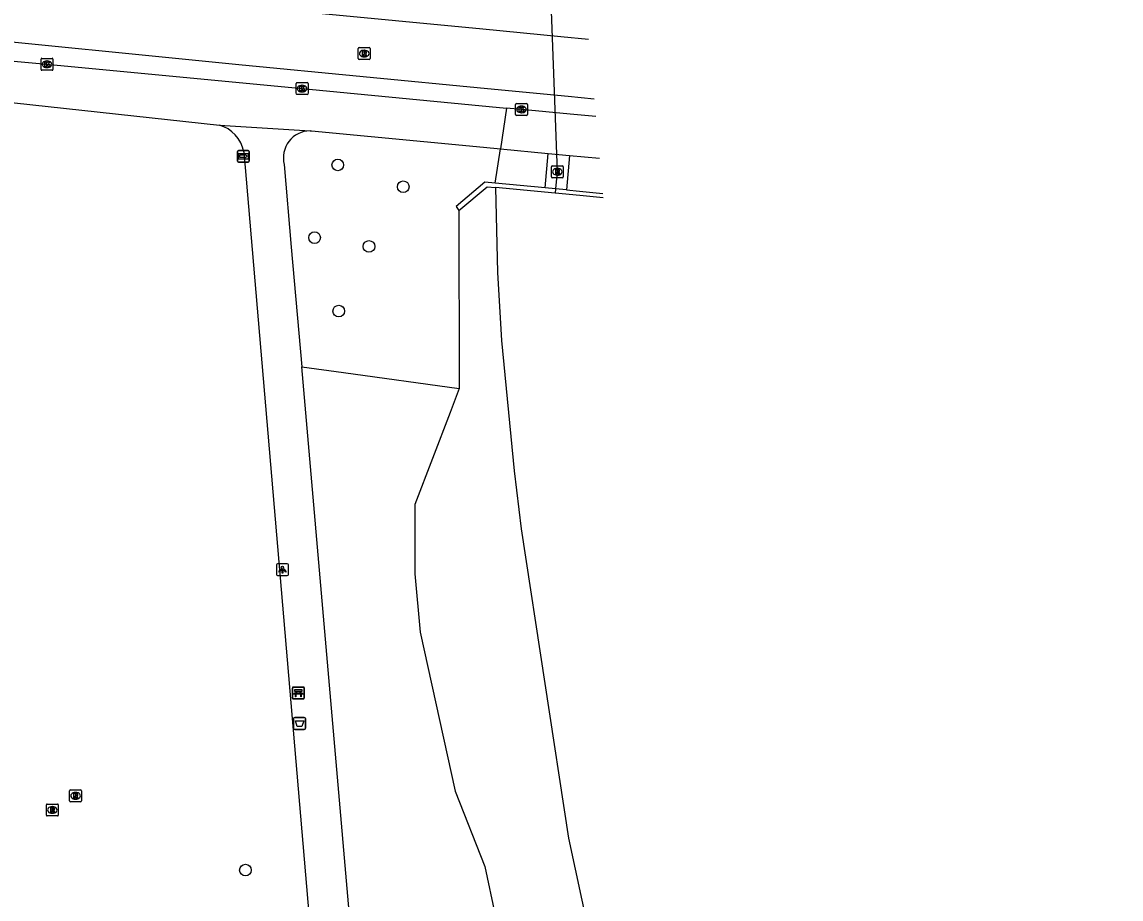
# Model space of a CAD drawing. Extents: x 161848 to 162726, y 385382 to 386521.
# Drawn here: x 162138.9 to 162231, y 385667.3 to 385740.7 of the extents above; entities that cross this region are included whole.
import ezdxf

# ---------------------------------------------------------------- set-up
doc = ezdxf.new("R2010")
doc.units = 0
for name, color, linetype in [('IMGEO_Afvalbak', 7, 'Continuous'), ('IMGEO_Bank', 7, 'Continuous'), ('IMGEO_Boom', 7, 'Continuous'), ('IMGEO_Duiker', 7, 'Continuous'), ('IMGEO_Groenvoorziening', 7, 'Continuous'), ('IMGEO_Kademuur', 7, 'Continuous'), ('IMGEO_Kolk', 7, 'Continuous'), ('IMGEO_Lichtpunt', 7, 'Continuous'), ('IMGEO_Rietland', 7, 'Continuous'), ('IMGEO_Rijbaan_lokaal_gesloten', 7, 'Continuous'), ('IMGEO_Rioolput', 7, 'Continuous'), ('IMGEO_Voetpad_open', 7, 'Continuous'), ('IMGEO_Waterloop', 7, 'Continuous'), ('IMGEO_Wegwijzer', 7, 'Continuous')]:
    doc.layers.add(name, color=color, linetype=linetype)

msp = doc.modelspace()

# ---------------------------------------------------------------- linework, layer by layer
at = {"layer": 'IMGEO_Afvalbak'}
for p, q in [((162161.649, 385681.582), (162161.649, 385682.382)), ((162161.649, 385682.382), (162161.649, 385681.582)), ((162161.749, 385682.482), (162162.539, 385682.482)), ((162162.539, 385682.482), (162161.749, 385682.482)), ((162162.639, 385682.382), (162162.639, 385681.582)), ((162162.639, 385681.582), (162162.639, 385682.382)), ((162162.539, 385681.482), (162161.749, 385681.482)), ((162161.749, 385681.482), (162162.539, 385681.482))]:
    msp.add_line(p, q, dxfattribs=at)
msp.add_lwpolyline([(162161.792, 385682.196), (162162.496, 385682.196), (162162.347, 385681.726), (162161.941, 385681.726), (162161.792, 385682.196)], dxfattribs=at)
for centre, start, end in [((162161.749, 385682.382), 90, 180), ((162161.749, 385682.382), 90, 180), ((162162.539, 385682.382), 0, 90), ((162162.539, 385682.382), 360, 90), ((162161.749, 385681.582), 180, 270), ((162161.749, 385681.582), 180, 270), ((162162.539, 385681.582), 270, 0), ((162162.539, 385681.582), 270, 0)]:
    msp.add_arc(centre, 0.1, start, end, dxfattribs=at)
at = {"layer": 'IMGEO_Bank'}
for p, q in [((162161.544, 385684.105), (162161.544, 385684.946)), ((162161.544, 385684.946), (162161.544, 385684.105)), ((162161.619, 385685.03), (162162.46, 385685.03)), ((162162.46, 385685.03), (162161.619, 385685.03)), ((162162.241, 385684.428), (162161.848, 385684.428)), ((162161.853, 385684.536), (162161.853, 385684.642)), ((162161.897, 385684.642), (162161.897, 385684.536)), ((162162.185, 385684.648), (162161.903, 385684.648)), ((162161.903, 385684.53), (162162.185, 385684.53)), ((162162.191, 385684.536), (162162.191, 385684.642)), ((162162.235, 385684.642), (162162.235, 385684.536)), ((162162.544, 385684.955), (162162.544, 385684.114)), ((162162.544, 385684.114), (162162.544, 385684.955)), ((162162.469, 385684.03), (162161.628, 385684.03)), ((162161.628, 385684.03), (162162.469, 385684.03))]:
    msp.add_line(p, q, dxfattribs=at)
for points in [[(162161.791, 385684.428), (162161.649, 385684.428), (162161.761, 385684.53), (162161.847, 385684.53)], [(162161.847, 385684.648), (162161.761, 385684.648), (162161.761, 385684.809), (162162.324, 385684.809), (162162.324, 385684.648), (162162.241, 385684.648)], [(162161.841, 385684.421), (162161.841, 385684.214), (162161.798, 385684.214), (162161.798, 385684.421)], [(162162.241, 385684.53), (162162.324, 385684.53), (162162.436, 385684.428), (162162.297, 385684.428)], [(162162.291, 385684.421), (162162.291, 385684.214), (162162.247, 385684.214), (162162.247, 385684.421)]]:
    msp.add_lwpolyline(points, dxfattribs=at)
for centre, radius, start, end in [((162161.622, 385684.952), 0.0779, 92.4484, 184.28452), ((162161.622, 385684.952), 0.0779, 92.4484, 184.28452), ((162161.791, 385684.421), 0.00671, 2.89567, 87.10433), ((162161.848, 385684.421), 0.00671, 92.89567, 177.10433), ((162161.846, 385684.641), 0.00671, 2.89567, 87.10433), ((162161.846, 385684.537), 0.00671, 272.89567, 357.10433), ((162161.903, 385684.641), 0.00671, 92.89567, 177.10433), ((162161.903, 385684.537), 0.00671, 182.89567, 267.10433), ((162162.185, 385684.641), 0.00671, 2.89567, 87.10433), ((162162.185, 385684.537), 0.00671, 272.89567, 357.10433), ((162162.242, 385684.641), 0.00671, 92.89567, 177.10433), ((162162.242, 385684.537), 0.00671, 182.89567, 267.10433), ((162162.24, 385684.421), 0.00671, 2.89567, 87.10433), ((162162.297, 385684.421), 0.00671, 92.89567, 177.10433), ((162162.466, 385684.952), 0.0779, 2.4484, 94.28452), ((162162.466, 385684.952), 0.0779, 2.4484, 94.28452), ((162161.622, 385684.108), 0.0779, 182.4484, 274.28452), ((162161.622, 385684.108), 0.0779, 182.4484, 274.28452), ((162162.466, 385684.108), 0.0779, 272.4484, 4.28452), ((162162.466, 385684.108), 0.0779, 272.4484, 4.28452)]:
    msp.add_arc(centre, radius, start, end, dxfattribs=at)
at = {"layer": 'IMGEO_Boom'}
for centre in [(162165.35, 385728.771), (162170.835, 385726.945), (162163.403, 385722.679), (162167.964, 385721.947), (162165.43, 385716.526), (162157.613, 385669.691)]:
    msp.add_circle(centre, 0.489, dxfattribs=at)
at = {"layer": 'IMGEO_Duiker'}
msp.add_lwpolyline([(162183.096, 385747.451), (162183.143, 385747.057), (162183.065, 385746.176), (162183.746, 385728.199), (162183.605, 385726.768), (162183.57, 385726.409)], dxfattribs=at)
at = {"layer": 'IMGEO_Groenvoorziening'}
for points in [[(162178.54, 385727.255), (162178.972, 385730.122)], [(162182.733, 385726.852), (162182.989, 385729.741)], [(162184.779, 385729.572), (162184.528, 385726.679)], [(162162.323, 385711.863), (162165.815, 385711.38), (162175.532, 385710.036)]]:
    msp.add_lwpolyline(points, dxfattribs=at)
at = {"layer": 'IMGEO_Kademuur'}
for points in [[(162178.54, 385727.255), (162177.674, 385727.338), (162175.266, 385725.296), (162175.498, 385724.967)], [(162175.498, 385724.967), (162177.876, 385726.949), (162178.57, 385726.883)], [(162182.733, 385726.852), (162178.54, 385727.255)], [(162187.588, 385726.027), (162185.644, 385726.212), (162183.57, 385726.409), (162178.57, 385726.883)], [(162184.528, 385726.679), (162183.605, 385726.768), (162182.733, 385726.852)], [(162184.528, 385726.679), (162185.6, 385726.576), (162187.555, 385726.388)]]:
    msp.add_lwpolyline(points, dxfattribs=at)
at = {"layer": 'IMGEO_Kolk'}
for p, q in [((162140.553, 385737.704), (162141.405, 385737.704)), ((162140.478, 385736.778), (162140.478, 385737.63)), ((162140.989, 385736.924), (162140.964, 385736.924)), ((162140.966, 385737.484), (162140.991, 385737.484)), ((162141.479, 385737.63), (162141.479, 385736.778)), ((162141.405, 385736.704), (162140.553, 385736.704)), ((162161.853, 385734.744), (162161.853, 385735.596)), ((162161.928, 385735.67), (162162.78, 385735.67)), ((162162.364, 385734.89), (162162.339, 385734.89)), ((162162.341, 385735.45), (162162.366, 385735.45)), ((162162.854, 385735.596), (162162.854, 385734.744)), ((162162.78, 385734.67), (162161.928, 385734.67)), ((162180.24, 385732.997), (162180.24, 385733.849)), ((162180.315, 385733.923), (162181.167, 385733.923)), ((162180.751, 385733.143), (162180.726, 385733.143)), ((162180.728, 385733.703), (162180.753, 385733.703)), ((162181.241, 385733.849), (162181.241, 385732.997)), ((162181.167, 385732.923), (162180.315, 385732.923))]:
    msp.add_line(p, q, dxfattribs=at)
for points in [[(162140.553, 385737.704), (162141.405, 385737.704)], [(162140.478, 385736.778), (162140.478, 385737.63)], [(162140.799, 385737.404), (162140.922, 385737.404), (162140.922, 385737.253), (162141.052, 385737.404), (162141.216, 385737.404), (162141.07, 385737.253), (162141.223, 385737.004), (162141.071, 385737.004), (162140.986, 385737.168), (162140.922, 385737.101), (162140.922, 385737.004), (162140.799, 385737.004), (162140.799, 385737.404)], [(162141.479, 385737.63), (162141.479, 385736.778)], [(162141.405, 385736.704), (162140.553, 385736.704)], [(162161.853, 385734.744), (162161.853, 385735.596)], [(162161.928, 385735.67), (162162.78, 385735.67)], [(162162.174, 385735.37), (162162.297, 385735.37), (162162.297, 385735.219), (162162.427, 385735.37), (162162.591, 385735.37), (162162.445, 385735.219), (162162.598, 385734.97), (162162.446, 385734.97), (162162.361, 385735.134), (162162.297, 385735.067), (162162.297, 385734.97), (162162.174, 385734.97), (162162.174, 385735.37)], [(162162.854, 385735.596), (162162.854, 385734.744)], [(162162.78, 385734.67), (162161.928, 385734.67)], [(162180.24, 385732.997), (162180.24, 385733.849)], [(162180.315, 385733.923), (162181.167, 385733.923)], [(162180.561, 385733.623), (162180.684, 385733.623), (162180.684, 385733.472), (162180.814, 385733.623), (162180.978, 385733.623), (162180.832, 385733.472), (162180.985, 385733.223), (162180.833, 385733.223), (162180.748, 385733.387), (162180.684, 385733.32), (162180.684, 385733.223), (162180.561, 385733.223), (162180.561, 385733.623)], [(162181.241, 385733.849), (162181.241, 385732.997)], [(162181.167, 385732.923), (162180.315, 385732.923)]]:
    msp.add_lwpolyline(points, dxfattribs=at)
for centre, start, end in [((162140.555, 385737.628), 91.55205, 178.44795), ((162140.555, 385737.628), 91.55205, 178.44795), ((162141.403, 385737.628), 1.55205, 88.44795), ((162141.403, 385737.628), 1.55205, 88.44795), ((162140.555, 385736.78), 181.55205, 268.44795), ((162140.555, 385736.78), 181.55205, 268.44795), ((162141.403, 385736.78), 271.55205, 358.44795), ((162141.403, 385736.78), 271.55205, 358.44795), ((162161.93, 385735.594), 91.55205, 178.44795), ((162161.93, 385735.594), 91.55205, 178.44795), ((162162.778, 385735.594), 1.55205, 88.44795), ((162162.778, 385735.594), 1.55205, 88.44795), ((162161.93, 385734.746), 181.55205, 268.44795), ((162161.93, 385734.746), 181.55205, 268.44795), ((162162.778, 385734.746), 271.55205, 358.44795), ((162162.778, 385734.746), 271.55205, 358.44795), ((162180.317, 385733.847), 91.55205, 178.44795), ((162180.317, 385733.847), 91.55205, 178.44795), ((162181.165, 385733.847), 1.55205, 88.44795), ((162181.165, 385733.847), 1.55205, 88.44795), ((162180.317, 385732.999), 181.55205, 268.44795), ((162180.317, 385732.999), 181.55205, 268.44795), ((162181.165, 385732.999), 271.55205, 358.44795), ((162181.165, 385732.999), 271.55205, 358.44795)]:
    msp.add_arc(centre, 0.0765, start, end, dxfattribs=at)
for centre, major_axis, ratio, start_param, end_param in [((162140.965, 385737.204), (-0.387, 0.002), 0.722429, 4.712389, 7.853982), ((162140.99, 385737.204), (-0.39, 0.002), 0.717154, 1.570796, 4.712389), ((162162.34, 385735.17), (-0.387, 0.002), 0.722429, 4.712389, 7.853982), ((162162.365, 385735.17), (-0.39, 0.002), 0.717154, 1.570796, 4.712389), ((162180.727, 385733.423), (-0.387, 0.002), 0.722429, 4.712389, 7.853982), ((162180.752, 385733.423), (-0.39, 0.002), 0.717154, 1.570796, 4.712389)]:
    msp.add_ellipse(centre, major_axis=major_axis, ratio=ratio, start_param=start_param, end_param=end_param, dxfattribs=at)
at = {"layer": 'IMGEO_Lichtpunt'}
for p, q in [((162160.212, 385695.268), (162160.212, 385694.461)), ((162160.212, 385695.268), (162160.212, 385694.461)), ((162161.114, 385695.363), (162160.306, 385695.363)), ((162161.114, 385695.363), (162160.306, 385695.363)), ((162161.208, 385694.461), (162161.208, 385695.268)), ((162161.208, 385694.461), (162161.208, 385695.268)), ((162160.306, 385694.367), (162161.114, 385694.367)), ((162160.306, 385694.367), (162161.114, 385694.367))]:
    msp.add_line(p, q, dxfattribs=at)
for points in [[(162160.586, 385694.932), (162160.625, 385694.904), (162160.437, 385694.642), (162160.399, 385694.669), (162160.586, 385694.932)], [(162160.688, 385694.884), (162160.735, 385694.884), (162160.735, 385694.562), (162160.688, 385694.562), (162160.688, 385694.884)], [(162160.798, 385694.904), (162160.836, 385694.931), (162161.023, 385694.669), (162160.984, 385694.641), (162160.798, 385694.904)]]:
    msp.add_lwpolyline(points, dxfattribs=at)
msp.add_circle((162160.711, 385695.066), 0.0994, dxfattribs=at)
for centre, start, end in [((162160.306, 385695.268), 90, 180), ((162160.306, 385695.268), 90, 180), ((162161.114, 385695.268), 0, 90), ((162161.114, 385695.268), 0, 90), ((162160.306, 385694.461), 180, 270), ((162160.306, 385694.461), 180, 270), ((162161.114, 385694.461), 270, 0), ((162161.114, 385694.461), 270, 360)]:
    msp.add_arc(centre, 0.0946, start, end, dxfattribs=at)
at = {"layer": 'IMGEO_Rietland'}
for points in [[(162175.498, 385724.967), (162175.532, 385710.036)], [(162175.532, 385710.036), (162174.763, 385708.029), (162171.81, 385700.327), (162171.818, 385694.523), (162172.25, 385689.633), (162175.18, 385676.302), (162177.67, 385670.002), (162178.549, 385665.9), (162183.53, 385652.862), (162187.486, 385645.391), (162191.295, 385640.703), (162196.588, 385635.935), (162202.015, 385632.743), (162206.676, 385630.572), (162212.742, 385628.976), (162223.404, 385627.699), (162234.846, 385626.802), (162247.273, 385625.615), (162263.398, 385624.644)]]:
    msp.add_lwpolyline(points, dxfattribs=at)
at = {"layer": 'IMGEO_Rijbaan_lokaal_gesloten'}
for points in [[(162041.237, 385750.595), (162081.802, 385747.948), (162119.648, 385745.356), (162154.961, 385742.34), (162177.493, 385740.169), (162184.046, 385739.537), (162186.362, 385739.314)], [(162186.826, 385734.287), (162184.65, 385734.497), (162177.9, 385735.148), (162157.058, 385737.16), (162131.864, 385739.672), (162089.667, 385742.424), (162064.724, 385744.182), (162040.807, 385745.812)], [(162130.535, 385738.163), (162140.975, 385737.205), (162162.35, 385735.171), (162179.488, 385733.543)], [(162186.96, 385732.835), (162184.825, 385733.037), (162180.737, 385733.424), (162179.488, 385733.543)]]:
    msp.add_lwpolyline(points, dxfattribs=at)
at = {"layer": 'IMGEO_Rioolput'}
for p, q in [((162167.139, 385738.604), (162167.991, 385738.604)), ((162167.064, 385737.678), (162167.064, 385738.53)), ((162167.575, 385737.824), (162167.55, 385737.824)), ((162167.552, 385738.384), (162167.577, 385738.384)), ((162168.065, 385738.53), (162168.065, 385737.678)), ((162167.991, 385737.604), (162167.139, 385737.604)), ((162183.245, 385727.773), (162183.245, 385728.625)), ((162183.32, 385728.699), (162184.172, 385728.699)), ((162183.733, 385728.479), (162183.758, 385728.479)), ((162184.246, 385728.625), (162184.246, 385727.773)), ((162184.172, 385727.699), (162183.32, 385727.699)), ((162183.756, 385727.919), (162183.731, 385727.919)), ((162142.874, 385675.488), (162142.874, 385676.34)), ((162142.949, 385676.414), (162143.801, 385676.414)), ((162143.362, 385676.194), (162143.387, 385676.194)), ((162143.875, 385676.34), (162143.875, 385675.488)), ((162140.926, 385674.3), (162140.926, 385675.152)), ((162141.001, 385675.226), (162141.853, 385675.226)), ((162141.414, 385675.006), (162141.439, 385675.006)), ((162141.927, 385675.152), (162141.927, 385674.3)), ((162143.801, 385675.414), (162142.949, 385675.414)), ((162143.385, 385675.634), (162143.36, 385675.634)), ((162141.853, 385674.226), (162141.001, 385674.226)), ((162141.437, 385674.446), (162141.412, 385674.446))]:
    msp.add_line(p, q, dxfattribs=at)
for points in [[(162167.139, 385738.604), (162167.991, 385738.604)], [(162167.064, 385737.678), (162167.064, 385738.53)], [(162167.653, 385738.302), (162167.401, 385738.304), (162167.401, 385737.904)], [(162167.401, 385737.904), (162167.525, 385737.904), (162167.525, 385738.066), (162167.536, 385738.066)], [(162167.579, 385738.223), (162167.525, 385738.223), (162167.525, 385738.142)], [(162167.525, 385738.142), (162167.577, 385738.142)], [(162167.583, 385738.037), (162167.654, 385737.904), (162167.794, 385737.904), (162167.729, 385738.03)], [(162168.065, 385738.53), (162168.065, 385737.678)], [(162167.991, 385737.604), (162167.139, 385737.604)], [(162183.245, 385727.773), (162183.245, 385728.625)], [(162183.32, 385728.699), (162184.172, 385728.699)], [(162184.246, 385728.625), (162184.246, 385727.773)], [(162184.172, 385727.699), (162183.32, 385727.699)], [(162183.834, 385728.397), (162183.582, 385728.399), (162183.582, 385727.999)], [(162183.582, 385727.999), (162183.706, 385727.999), (162183.706, 385728.161), (162183.717, 385728.161)], [(162183.76, 385728.318), (162183.706, 385728.318), (162183.706, 385728.237)], [(162183.706, 385728.237), (162183.758, 385728.237)], [(162183.764, 385728.132), (162183.835, 385727.999), (162183.975, 385727.999), (162183.91, 385728.125)], [(162142.874, 385675.488), (162142.874, 385676.34)], [(162142.949, 385676.414), (162143.801, 385676.414)], [(162143.463, 385676.112), (162143.211, 385676.114), (162143.211, 385675.714)], [(162143.389, 385676.033), (162143.335, 385676.033), (162143.335, 385675.952)], [(162143.335, 385675.952), (162143.387, 385675.952)], [(162143.875, 385676.34), (162143.875, 385675.488)], [(162140.926, 385674.3), (162140.926, 385675.152)], [(162141.001, 385675.226), (162141.853, 385675.226)], [(162141.927, 385675.152), (162141.927, 385674.3)], [(162143.801, 385675.414), (162142.949, 385675.414)], [(162143.211, 385675.714), (162143.335, 385675.714), (162143.335, 385675.876), (162143.346, 385675.876)], [(162143.393, 385675.847), (162143.464, 385675.714), (162143.604, 385675.714), (162143.539, 385675.84)], [(162141.853, 385674.226), (162141.001, 385674.226)], [(162141.515, 385674.924), (162141.263, 385674.926), (162141.263, 385674.526)], [(162141.263, 385674.526), (162141.387, 385674.526), (162141.387, 385674.688), (162141.398, 385674.688)], [(162141.441, 385674.845), (162141.387, 385674.845), (162141.387, 385674.764)], [(162141.387, 385674.764), (162141.439, 385674.764)], [(162141.445, 385674.659), (162141.516, 385674.526), (162141.656, 385674.526), (162141.591, 385674.652)]]:
    msp.add_lwpolyline(points, dxfattribs=at)
for centre, radius, start, end in [((162167.141, 385738.528), 0.0765, 91.55205, 178.44795), ((162167.141, 385738.528), 0.0765, 91.55205, 178.44795), ((162167.989, 385738.528), 0.0765, 1.55205, 88.44795), ((162167.989, 385738.528), 0.0765, 1.55205, 88.44795), ((162167.141, 385737.68), 0.0765, 181.55205, 268.44795), ((162167.141, 385737.68), 0.0765, 181.55205, 268.44795), ((162167.535, 385738.013), 0.0533, 26.02933, 88.69889), ((162167.561, 385738.331), 0.19, 274.7715, 282.96867), ((162167.585, 385738.127), 0.0964, 77.00612, 93.18647), ((162167.599, 385738.184), 0.0378, 276.66336, 79.67722), ((162167.652, 385738.192), 0.109, 350.36119, 89.41601), ((162167.65, 385738.192), 0.112, 277.58423, 350.98172), ((162167.634, 385737.977), 0.108, 29.51342, 73.79051), ((162167.989, 385737.68), 0.0765, 271.55205, 358.44795), ((162167.989, 385737.68), 0.0765, 271.55205, 358.44795), ((162183.322, 385728.623), 0.0765, 91.55205, 178.44795), ((162183.322, 385728.623), 0.0765, 91.55205, 178.44795), ((162184.17, 385728.623), 0.0765, 1.55205, 88.44795), ((162184.17, 385728.623), 0.0765, 1.55205, 88.44795), ((162183.322, 385727.775), 0.0765, 181.55205, 268.44795), ((162183.322, 385727.775), 0.0765, 181.55205, 268.44795), ((162183.716, 385728.108), 0.0533, 26.02933, 88.69889), ((162183.742, 385728.426), 0.19, 274.7715, 282.96867), ((162183.766, 385728.222), 0.0964, 77.00612, 93.18647), ((162183.78, 385728.279), 0.0378, 276.66336, 79.67722), ((162183.833, 385728.287), 0.109, 350.36119, 89.41601), ((162183.831, 385728.287), 0.112, 277.58423, 350.98172), ((162183.815, 385728.072), 0.108, 29.51342, 73.79051), ((162184.17, 385727.775), 0.0765, 271.55205, 358.44795), ((162184.17, 385727.775), 0.0765, 271.55205, 358.44795), ((162142.951, 385676.338), 0.0765, 91.55205, 178.44795), ((162142.951, 385676.338), 0.0765, 91.55205, 178.44795), ((162143.371, 385676.141), 0.19, 274.7715, 282.96867), ((162143.395, 385675.937), 0.0964, 77.00612, 93.18647), ((162143.409, 385675.994), 0.0378, 276.66336, 79.67722), ((162143.462, 385676.002), 0.109, 350.36119, 89.41601), ((162143.46, 385676.002), 0.112, 277.58423, 350.98172), ((162143.799, 385676.338), 0.0765, 1.55205, 88.44795), ((162143.799, 385676.338), 0.0765, 1.55205, 88.44795), ((162141.003, 385675.15), 0.0765, 91.55205, 178.44795), ((162141.003, 385675.15), 0.0765, 91.55205, 178.44795), ((162141.851, 385675.15), 0.0765, 1.55205, 88.44795), ((162141.851, 385675.15), 0.0765, 1.55205, 88.44795), ((162142.951, 385675.49), 0.0765, 181.55205, 268.44795), ((162142.951, 385675.49), 0.0765, 181.55205, 268.44795), ((162143.345, 385675.823), 0.0533, 26.02933, 88.69889), ((162143.444, 385675.787), 0.108, 29.51342, 73.79051), ((162143.799, 385675.49), 0.0765, 271.55205, 358.44795), ((162143.799, 385675.49), 0.0765, 271.55205, 358.44795), ((162141.003, 385674.302), 0.0765, 181.55205, 268.44795), ((162141.003, 385674.302), 0.0765, 181.55205, 268.44795), ((162141.397, 385674.635), 0.0533, 26.02933, 88.69889), ((162141.423, 385674.953), 0.19, 274.7715, 282.96867), ((162141.447, 385674.749), 0.0964, 77.00612, 93.18647), ((162141.461, 385674.806), 0.0378, 276.66336, 79.67722), ((162141.514, 385674.814), 0.109, 350.36119, 89.41601), ((162141.512, 385674.814), 0.112, 277.58423, 350.98172), ((162141.496, 385674.599), 0.108, 29.51342, 73.79051), ((162141.851, 385674.302), 0.0765, 271.55205, 358.44795), ((162141.851, 385674.302), 0.0765, 271.55205, 358.44795)]:
    msp.add_arc(centre, radius, start, end, dxfattribs=at)
for centre, major_axis, ratio, start_param, end_param in [((162167.551, 385738.104), (-0.387, 0.002), 0.722429, 4.712389, 7.853982), ((162167.576, 385738.104), (-0.39, 0.002), 0.717154, 1.570796, 4.712389), ((162183.732, 385728.199), (-0.387, 0.002), 0.722429, 4.712389, 7.853982), ((162183.757, 385728.199), (-0.39, 0.002), 0.717154, 1.570796, 4.712389), ((162143.361, 385675.914), (-0.387, 0.002), 0.722429, 4.712389, 7.853982), ((162143.386, 385675.914), (-0.39, 0.002), 0.717154, 1.570796, 4.712389), ((162141.413, 385674.726), (-0.387, 0.002), 0.722429, 4.712389, 7.853982), ((162141.438, 385674.726), (-0.39, 0.002), 0.717154, 1.570796, 4.712389)]:
    msp.add_ellipse(centre, major_axis=major_axis, ratio=ratio, start_param=start_param, end_param=end_param, dxfattribs=at)
at = {"layer": 'IMGEO_Voetpad_open'}
for points in [[(162136.686, 385734.13), (162155.429, 385732.115)], [(162179.488, 385733.543), (162178.972, 385730.122)], [(162155.429, 385732.115), (162163.025, 385731.626)], [(162163.025, 385731.626), (162163.139, 385731.624), (162177.561, 385730.256), (162178.972, 385730.122)], [(162157.479, 385729.881), (162163.343, 385661.108)], [(162178.972, 385730.122), (162182.989, 385729.741)], [(162182.989, 385729.741), (162184.779, 385729.572)], [(162184.779, 385729.572), (162187.283, 385729.334)], [(162160.862, 385728.809), (162161.452, 385721.874), (162162.323, 385711.863)], [(162166.91, 385659.159), (162162.323, 385711.863)]]:
    msp.add_lwpolyline(points, dxfattribs=at)
for centre, radius, start, end in [((162154.585, 385729.283), 2.955, 11.67825, 73.40301), ((162163.044, 385729.373), 2.254, 90.48102, 194.48213)]:
    msp.add_arc(centre, radius, start, end, dxfattribs=at)
at = {"layer": 'IMGEO_Waterloop'}
msp.add_lwpolyline([(162178.57, 385726.883), (162178.733, 385719.773), (162179.082, 385714.065), (162180.119, 385703.13), (162180.723, 385698.293), (162184.674, 385672.365), (162186.352, 385664.564), (162187.381, 385660.589), (162188.66, 385656.696), (162189.894, 385653.872), (162191.243, 385651.779), (162193.527, 385648.781), (162197.615, 385644.502), (162202.879, 385641.158), (162206.989, 385639.011), (162210.224, 385637.67), (162213.59, 385636.738), (162272.52, 385629.499), (162300.359, 385626.079), (162327.188, 385622.864), (162438.064, 385609.578)], dxfattribs=at)
at = {"layer": 'IMGEO_Wegwijzer'}
for p, q in [((162156.936, 385729.096), (162156.936, 385729.896)), ((162156.936, 385729.896), (162156.936, 385729.096)), ((162157.036, 385729.996), (162157.826, 385729.996)), ((162157.826, 385729.996), (162157.036, 385729.996)), ((162157.926, 385729.896), (162157.926, 385729.096)), ((162157.926, 385729.096), (162157.926, 385729.896)), ((162157.826, 385728.996), (162157.036, 385728.996)), ((162157.036, 385728.996), (162157.826, 385728.996))]:
    msp.add_line(p, q, dxfattribs=at)
for points in [[(162157.037, 385729.728), (162157.825, 385729.728), (162157.825, 385729.264), (162157.037, 385729.264), (162157.037, 385729.728)], [(162157.102, 385729.58), (162157.102, 385729.496), (162157.102, 385729.412), (162157.513, 385729.412), (162157.513, 385729.329), (162157.76, 385729.496), (162157.513, 385729.663), (162157.513, 385729.58), (162157.102, 385729.58)]]:
    msp.add_lwpolyline(points, dxfattribs=at)
for centre, start, end in [((162157.036, 385729.896), 90, 180), ((162157.036, 385729.896), 90, 180), ((162157.826, 385729.896), 0, 90), ((162157.826, 385729.896), 360, 90), ((162157.036, 385729.096), 180, 270), ((162157.036, 385729.096), 180, 270), ((162157.826, 385729.096), 270, 0), ((162157.826, 385729.096), 270, 0)]:
    msp.add_arc(centre, 0.1, start, end, dxfattribs=at)

doc.saveas('drawing.dxf')
